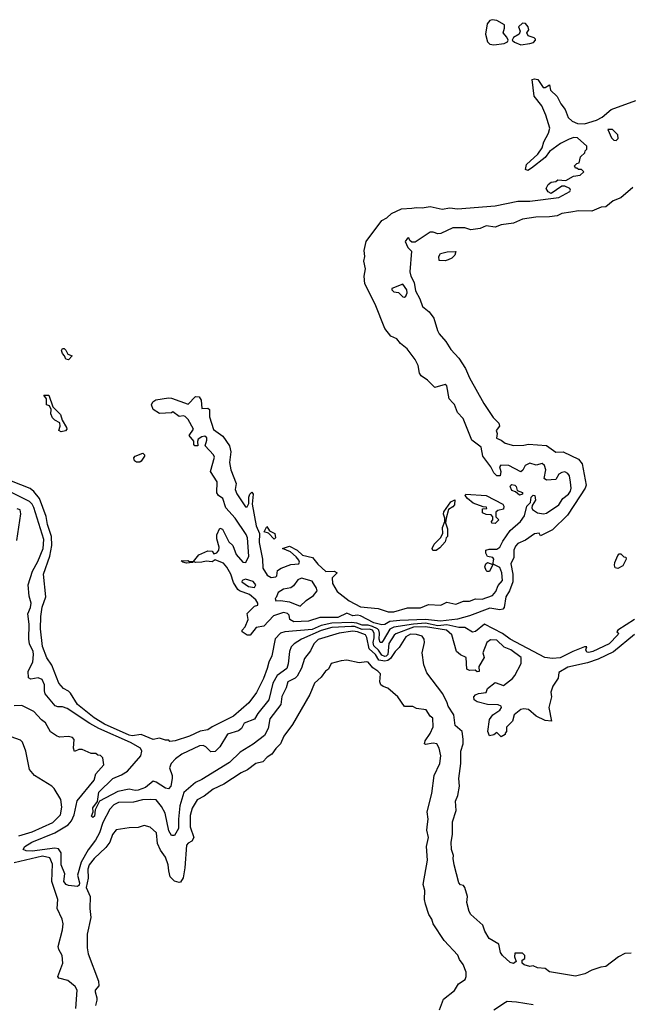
# Model space of a CAD drawing. Extents: x 2210602 to 2357277, y 510288 to 673808.
# Tile 346 of 464: x 2274492 to 2278515, y 616272 to 622781. Entities that reach past the tile are written whole.
import ezdxf

# ---------------------------------------------------------------- set-up
doc = ezdxf.new("R2010")
doc.units = 0

msp = doc.modelspace()

# ---------------------------------------------------------------- linework, layer by layer
at = {"layer": '0CON05XD'}
for points in [[(2277625, 622615.7), (2277695, 622624), (2277717.5, 622635), (2277720, 622645), (2277712.5, 622665), (2277687.5, 622695), (2277697.5, 622725), (2277697, 622747), (2277645, 622775.7), (2277615, 622781.4), (2277600, 622775), (2277581.2, 622755), (2277571.2, 622685), (2277584.3, 622634.3), (2277600.6, 622620.6), (2277625, 622615.7)], [(2277805, 622615.5), (2277865, 622624.3), (2277888.8, 622631.2), (2277902.5, 622645), (2277901.7, 622651.7), (2277891.7, 622661.7), (2277853.3, 622675), (2277843.3, 622695), (2277857.5, 622715), (2277853.8, 622735), (2277835.7, 622755.7), (2277815, 622759.2), (2277790, 622735), (2277800, 622705), (2277793.8, 622685), (2277756, 622664), (2277746.7, 622645), (2277762.1, 622632.1), (2277805, 622615.5)], [(2275810.5, 619200.5), (2275785, 619210), (2275765, 619197.5), (2275725, 619202.5), (2275695.9, 619194.1), (2275653.8, 619193.8), (2275640, 619200), (2275635, 619192.5), (2275595, 619187.5), (2275570, 619195), (2275560, 619205), (2275603.6, 619206.4), (2275615, 619200), (2275640, 619200), (2275675, 619242.5), (2275735, 619270), (2275765, 619267.5), (2275775, 619250), (2275795, 619256.7), (2275807.5, 619275), (2275810, 619295), (2275795, 619350), (2275794.3, 619375), (2275815, 619420), (2275833, 619413), (2275875, 619330), (2275900, 619305), (2275922.5, 619245), (2275967.5, 619195), (2275987.7, 619192.3), (2276006, 619235), (2275997.5, 619355), (2275989.1, 619379.1), (2275916.4, 619486.4), (2275853.8, 619555), (2275834.2, 619615), (2275805, 619636.7), (2275794.2, 619654.2), (2275797, 619727), (2275754.2, 619795), (2275779.3, 619889.3), (2275773.8, 619903.8), (2275717.5, 619965), (2275729.4, 620000.6), (2275727.9, 620017.9), (2275715, 620027.1), (2275695, 620024.5), (2275672.2, 620007.8), (2275666.7, 619993.3), (2275670, 619965), (2275650, 619965), (2275642.5, 619972.5), (2275643.8, 619995), (2275612.3, 620032.3), (2275640, 620075), (2275605, 620137.5), (2275585, 620157.5), (2275575, 620162.5), (2275545, 620157.5), (2275505, 620190), (2275495, 620182.5), (2275415, 620177.5), (2275373.6, 620203.6), (2275364, 620235), (2275371.2, 620255), (2275392.5, 620267.5), (2275475, 620280.8), (2275495, 620278.6), (2275605, 620238.8), (2275655, 620291.2), (2275678.3, 620288.3), (2275690.6, 620265), (2275695, 620210), (2275735, 620214), (2275747.1, 620205), (2275747.5, 620155), (2275772.2, 620072.2), (2275835, 620027.1), (2275878.1, 619965), (2275887.1, 619925), (2275878.6, 619855), (2275887.5, 619805), (2275922, 619715), (2275917.1, 619675), (2275926.6, 619646.6), (2275985, 619560), (2275995, 619560), (2276006.4, 619583.6), (2276006.7, 619625), (2276013.3, 619645), (2276027, 619657), (2276036, 619645), (2276029.5, 619579.5), (2276054.4, 619434.4), (2276077.5, 619385), (2276075.7, 619324.3), (2276097.1, 619215), (2276099.2, 619155), (2276128.3, 619108.3), (2276155, 619093.8), (2276185, 619097.5), (2276192.5, 619105), (2276195, 619140), (2276220, 619155), (2276285, 619180.6), (2276336.7, 619185), (2276341.2, 619195), (2276337.3, 619207.3), (2276319.7, 619229.7), (2276282.9, 619262.9), (2276230, 619285), (2276275, 619300), (2276325, 619275.5), (2276362, 619242), (2276427.5, 619225), (2276461.7, 619181.7), (2276514.5, 619134.5), (2276570, 619135), (2276590, 619125), (2276558.1, 619091.9), (2276560.6, 619055), (2276591.4, 619001.4), (2276670, 618940), (2276745, 618900), (2276861.4, 618888.6), (2276926.8, 618866.8), (2276965, 618866.5), (2277055, 618894.2), (2277142.3, 618892.3), (2277195, 618915.8), (2277275, 618911.9), (2277315, 618930), (2277375, 618917.1), (2277425, 618936.5), (2277465, 618936.9), (2277505, 618951.9), (2277549.3, 618950.7), (2277616.3, 618973.7), (2277638.8, 619001.2), (2277655, 619040.8), (2277684.3, 619075), (2277679.4, 619125), (2277665, 619158.8), (2277625, 619180), (2277620, 619180), (2277596.4, 619133.6), (2277583, 619133), (2277575, 619140), (2277567.5, 619165), (2277572.5, 619185), (2277585, 619192.5), (2277620, 619180), (2277626.7, 619215), (2277620, 619225), (2277585, 619232.5), (2277573.3, 619255), (2277572.5, 619275), (2277595, 619281.2), (2277645, 619280.8), (2277666.2, 619293.8), (2277685.6, 619335), (2277735, 619404), (2277802.5, 619465), (2277828.9, 619501.1), (2277844, 619565), (2277869.5, 619590.5), (2277872.5, 619625), (2277885, 619638), (2277896.2, 619635), (2277901.2, 619605), (2277880, 619570), (2277876.2, 619555), (2277882.7, 619542.7), (2277915, 619522), (2277955, 619514.2), (2277975, 619518.8), (2278056.2, 619575), (2278083.2, 619616.8), (2278118.8, 619645), (2278132.5, 619665), (2278137.5, 619685), (2278132.5, 619725), (2278125.8, 619765), (2278115, 619781.2), (2278095, 619791.4), (2278075, 619788.6), (2278055, 619776.2), (2278035, 619742.5), (2277975, 619737.5), (2277958.3, 619748.3), (2277970.8, 619805), (2277961.2, 619835), (2277945, 619847.5), (2277905, 619836.2), (2277865, 619850), (2277832.5, 619835), (2277817, 619803), (2277805, 619792.5), (2277725, 619833.3), (2277673, 619837), (2277662.5, 619825), (2277672.5, 619795), (2277667.5, 619765), (2277645, 619766.7), (2277626.2, 619785), (2277605.8, 619825.8), (2277554.3, 619895), (2277542.5, 619955), (2277480.7, 620000.7), (2277422.5, 620145), (2277385.6, 620185.6), (2277365, 620237.5), (2277355, 620247.5), (2277330, 620275), (2277315, 620360), (2277305, 620370), (2277235, 620350), (2277187.7, 620397.7), (2277146.1, 620426.1), (2277133.8, 620445), (2277126, 620495), (2277105.8, 620535), (2277052.9, 620605), (2277010.2, 620640.2), (2276985, 620670.8), (2276945, 620689.2), (2276905, 620739.4), (2276841, 620901), (2276773.5, 621035), (2276768.8, 621085), (2276778.7, 621135), (2276767.3, 621185), (2276773.8, 621215), (2276769.1, 621255), (2276781.9, 621315), (2276885, 621454.5), (2276918.6, 621471.4), (2276950.1, 621499.9), (2277015, 621531.8), (2277083.8, 621535), (2277115, 621540), (2277153.1, 621536.9), (2277205, 621545.4), (2277285, 621529.5), (2277335, 621537.1), (2277385, 621530.3), (2277635, 621551.1), (2277785, 621581.1), (2277865, 621580.6), (2278055, 621606), (2278127.5, 621645), (2278132.5, 621655), (2278127.5, 621665), (2278095, 621680), (2278075, 621680), (2278005, 621632.5), (2277985, 621642.5), (2277972.5, 621665), (2277985, 621692.5), (2278005, 621707.5), (2278035, 621712.5), (2278048.3, 621721.7), (2278101.7, 621718.3), (2278152.5, 621747.5), (2278197, 621753), (2278220, 621775), (2278205, 621790), (2278185, 621790), (2278175, 621800), (2278165, 621800), (2278160, 621815), (2278175, 621830), (2278190, 621835), (2278200, 621875), (2278228.3, 621901.7), (2278230, 621915), (2278240, 621925), (2278240, 621945), (2278179.4, 621999.4), (2278155, 622002.5), (2278125, 621992), (2278067.7, 621962.3), (2277995, 621910), (2277965, 621870), (2277875, 621800), (2277850, 621785), (2277835, 621790), (2277842, 621825), (2277917.9, 621892.1), (2277946.6, 621933.4), (2277955.8, 621975), (2277987.7, 622032.3), (2277996, 622065), (2277970.5, 622150.5), (2277943, 622213), (2277893.1, 622275), (2277880, 622385), (2277895, 622390), (2277916.1, 622386.1), (2277953, 622333), (2277965, 622332.5), (2277995, 622350), (2278000, 622315), (2278045, 622273.3), (2278068, 622225), (2278098.3, 622188.3), (2278117.5, 622135), (2278145, 622110.8), (2278180, 622095), (2278225, 622091.9), (2278305, 622116.2), (2278343, 622137), (2278401.9, 622188.1), (2278565, 622246.7)], [(2278435, 621982.5), (2278447.5, 621995), (2278445, 622020), (2278410, 622055), (2278380, 622055), (2278405, 622000), (2278420, 621985), (2278435, 621982.5)], [(2278545, 621672.9), (2278465, 621604.4), (2278415, 621584.4), (2278366.3, 621543.7), (2278335, 621541.5), (2278275, 621516.4), (2278186.8, 621516.8), (2278135, 621508.7), (2278075, 621499.7), (2278045, 621485.5), (2277995, 621477.5), (2277904.7, 621475.3), (2277815, 621462.9), (2277755, 621435.4), (2277675, 621425.5), (2277635, 621410), (2277575, 621418), (2277535, 621401.2), (2277475, 621391.2), (2277435, 621406), (2277355, 621405.7), (2277275, 621368.8), (2277255, 621365.8), (2277225, 621375.8), (2277204.2, 621375.8), (2277105, 621310), (2277085, 621310), (2277071.7, 621321.7), (2277065, 621340), (2277055, 621337.5), (2277040, 621315), (2277057.5, 621275), (2277081.7, 621251.7), (2277070.8, 621115), (2277077.5, 621085), (2277098.5, 621045), (2277108.2, 620988.2), (2277137.8, 620935), (2277155.5, 620885.5), (2277199.6, 620849.6), (2277229.1, 620809.1), (2277252.9, 620727.1), (2277264.1, 620704.1), (2277308.2, 620655), (2277340.8, 620600.8), (2277395, 620544.2), (2277438.2, 620475), (2277464.6, 620414.6), (2277560.6, 620245), (2277622.3, 620152.3), (2277660, 620115), (2277663.8, 620095), (2277642.5, 620065), (2277647.5, 620045), (2277644.1, 620014.1), (2277675, 620001.2), (2277701.2, 619981.2), (2277755, 619967.3), (2277825, 619968.2), (2277855, 619975.3), (2277975, 619966.1), (2278035, 619922.5), (2278085, 619924.4), (2278186.4, 619876.4), (2278209.1, 619845), (2278235.5, 619705), (2278230.5, 619685), (2278196.2, 619633.8), (2278112.2, 619505), (2278015, 619408.5), (2277935, 619370), (2277925, 619386.7), (2277895, 619383.3), (2277835, 619340), (2277785, 619317.5), (2277770.2, 619299.8), (2277758.1, 619275), (2277758.9, 619225), (2277737.7, 619185), (2277750.8, 619115), (2277751.2, 619065), (2277728.8, 619005), (2277706.4, 618965), (2277694.2, 618895.8), (2277686.1, 618883.9), (2277665, 618880), (2277599.1, 618890.9), (2277465, 618840.6), (2277385, 618818.9), (2277274.2, 618804.2), (2277175, 618816.2), (2277005, 618810), (2276937.6, 618802.4), (2276905, 618782.9), (2276885, 618781.2), (2276833.1, 618795), (2276745, 618840.9), (2276725, 618844.6), (2276695, 618840), (2276655, 618857.5), (2276595, 618829.6), (2276475, 618830), (2276400, 618805), (2276305, 618801.4), (2276276.7, 618815), (2276272.5, 618845), (2276262.5, 618855), (2276235, 618863.3), (2276169.5, 618840.5), (2276105, 618772.5), (2276055, 618762.5), (2276016.4, 618713.6), (2275995, 618712.5), (2275962.5, 618735), (2275962.5, 618745), (2275982, 618768), (2276002.5, 618815), (2275996.2, 618855), (2276045, 618903.3), (2276065, 618910), (2276066, 618925), (2276052, 618945), (2276010.9, 618980.9), (2275945, 619004.6), (2275933.3, 619015), (2275905, 619060), (2275886.9, 619115), (2275861.5, 619161.5), (2275838.3, 619188.3), (2275810.5, 619200.5)], [(2277305, 621187.5), (2277265, 621190), (2277263.6, 621216.4), (2277272.5, 621235), (2277317, 621247), (2277375, 621250), (2277367.5, 621225), (2277347.5, 621205), (2277325, 621193.3), (2277305, 621187.5)], [(2277035, 620946.7), (2277045, 620953.3), (2277053.8, 620975), (2277051.2, 620995), (2277025, 621032.5), (2276952.5, 621005), (2276952.5, 620995), (2276965, 620982.5), (2276995, 620977.5), (2277025, 620950), (2277035, 620946.7)], [(2274815, 620533.3), (2274797, 620537), (2274788.8, 620558.8), (2274774.2, 620575), (2274768, 620595), (2274775, 620608), (2274785, 620608), (2274797.7, 620597.7), (2274810.7, 620570.7), (2274838.3, 620558.3), (2274815, 620533.3)], [(2274766.1, 620056.1), (2274750, 620065), (2274758.8, 620095), (2274757, 620117), (2274725, 620133.8), (2274709.3, 620149.3), (2274697.5, 620175), (2274700, 620205), (2274688.3, 620228.3), (2274670, 620235), (2274670, 620275), (2274651.7, 620298.3), (2274685, 620300), (2274711.7, 620221.7), (2274760.7, 620170.7), (2274773, 620133), (2274801.2, 620085), (2274804, 620075), (2274795, 620062.5), (2274766.1, 620056.1)], [(2275285, 619856.2), (2275265, 619856.2), (2275250, 619865), (2275246.2, 619885), (2275255, 619896.2), (2275305, 619916.7), (2275317.5, 619905), (2275317.5, 619895), (2275295, 619863.3), (2275285, 619856.2)], [(2278555, 618815.5), (2278446.7, 618745), (2278440, 618735), (2278450, 618725), (2278446.7, 618715), (2278389.4, 618655), (2278281.2, 618605), (2278255, 618597.1), (2278240.3, 618600.3), (2278233.8, 618615), (2278240, 618635), (2278225.8, 618635.8), (2278147.5, 618605), (2278065, 618561.8), (2278015, 618558.9), (2277962.5, 618565), (2277734.2, 618685), (2277684.1, 618724.1), (2277565, 618785.6), (2277505, 618736.9), (2277485, 618731.4), (2277435, 618763.2), (2277395, 618763.1), (2277315, 618780), (2277255, 618774.9), (2277175, 618791.6), (2277094, 618786), (2276965, 618766.3), (2276938.3, 618751.7), (2276895, 618676.2), (2276885, 618664.6), (2276875, 618663.5), (2276868.3, 618685), (2276869.4, 618725), (2276865.2, 618745), (2276856.5, 618755), (2276825, 618770.8), (2276795, 618778), (2276755, 618778), (2276721.1, 618791.1), (2276685, 618795.7), (2276555, 618792), (2276484.1, 618775.9), (2276425, 618749.8), (2276245, 618734.6), (2276215, 618725.6), (2276181.3, 618688.7), (2276158.6, 618575), (2276137.9, 618535), (2276128.8, 618491.2), (2276103.1, 618425), (2276056.4, 618333.6), (2276005.5, 618264.5), (2275905, 618177.5), (2275763.1, 618106.9), (2275735, 618087.5), (2275685, 618077.5), (2275613.8, 618043.8), (2275520, 618015), (2275485, 618010), (2275477.5, 618017.5), (2275455, 618017.5), (2275415, 618032.5), (2275375, 618022.5), (2275295, 618056), (2275235, 618047.7), (2275215, 618051.3), (2275052.9, 618125), (2274983.3, 618165), (2274873.1, 618255), (2274828.6, 618328.6), (2274815, 618342.9), (2274780.6, 618360.6), (2274751.4, 618395), (2274704.2, 618515), (2274671.7, 618561.7), (2274643.1, 618636.9), (2274630, 618755), (2274630.9, 618835), (2274641.3, 618898.7), (2274664.6, 618965), (2274650, 619115), (2274691.3, 619235), (2274705.3, 619305), (2274701.6, 619365), (2274675.3, 619445), (2274666.1, 619496.1), (2274622.4, 619615), (2274585, 619662.2), (2274561.5, 619681.5), (2274375, 619754.4)], [(2277795, 619638.8), (2277770, 619660), (2277745, 619670), (2277733.8, 619695), (2277737.5, 619705), (2277745, 619708.8), (2277765, 619703.8), (2277773.8, 619695), (2277780, 619670), (2277815, 619656.2), (2277815, 619643.8), (2277795, 619638.8)], [(2278555, 618717.8), (2278417.9, 618602.1), (2278315, 618554.5), (2278245, 618528.7), (2278115, 618500.7), (2278056.7, 618465), (2278051.9, 618428.1), (2278016.2, 618375), (2278003.8, 618335), (2278006.2, 618305), (2277990, 618235), (2278006.4, 618143.6), (2277965, 618148.8), (2277905, 618176.7), (2277855, 618220), (2277825, 618226.2), (2277805, 618222), (2277760, 618185), (2277750, 618145), (2277710, 618105), (2277710, 618075), (2277700, 618065), (2277700, 618055), (2277675, 618040), (2277645, 618070), (2277626.2, 618053.8), (2277597.5, 618047.5), (2277587.5, 618075), (2277596.7, 618155), (2277618.8, 618185), (2277665, 618216.7), (2277675.8, 618234.2), (2277673.6, 618243.6), (2277655, 618252), (2277585, 618253.8), (2277515, 618272.5), (2277496.9, 618285), (2277494.4, 618305), (2277505, 618317.5), (2277525, 618326.2), (2277575, 618332.5), (2277585, 618360), (2277635, 618400), (2277689.3, 618380.7), (2277750, 618425), (2277766, 618445), (2277805.8, 618525), (2277805.8, 618565), (2277738, 618615), (2277695, 618633.1), (2277645, 618680), (2277605, 618681.9), (2277580.8, 618665), (2277553.8, 618595), (2277562.5, 618565), (2277527.5, 618505), (2277528.3, 618471.7), (2277515, 618470), (2277501.7, 618481.7), (2277465, 618480), (2277446.7, 618486.7), (2277443.3, 618565), (2277405, 618583.3), (2277380, 618605), (2277349.2, 618715), (2277314.2, 618745), (2277175, 618767), (2277095, 618765.6), (2276979.3, 618720.7), (2276967.3, 618712.7), (2276932.7, 618657.3), (2276925.5, 618585), (2276915, 618573.6), (2276905, 618572.1), (2276885, 618580.3), (2276862.7, 618612.7), (2276832.2, 618642.2), (2276828.8, 618665), (2276835.5, 618695), (2276835.7, 618725.7), (2276825, 618745.5), (2276805, 618752.6), (2276755, 618749.5), (2276705, 618769.2), (2276685, 618770.7), (2276555, 618763), (2276485, 618743.8), (2276354.7, 618685.3), (2276305.5, 618654.5), (2276285.8, 618635), (2276275.6, 618605), (2276267.6, 618522.4), (2276258.3, 618491.7), (2276193.3, 618446.7), (2276165, 618396.2), (2276137.9, 618285), (2276065.6, 618195), (2276043.6, 618156.4), (2275975, 618130.8), (2275958, 618095), (2275939.2, 618080.8), (2275865, 618057.5), (2275815.8, 617975), (2275785, 617942.9), (2275755, 617940.8), (2275722.5, 617975), (2275703.6, 617983.6), (2275679.7, 617980.3), (2275563.3, 617925), (2275521.2, 617895), (2275494, 617865), (2275481.2, 617835), (2275500, 617785), (2275500.6, 617765), (2275490.6, 617715), (2275475, 617695.8), (2275455, 617701.4), (2275395, 617741.5), (2275375, 617746.2), (2275323.5, 617706.5), (2275275, 617688.8), (2275255, 617685.5), (2275215, 617693.8), (2275141.2, 617678.8), (2275020, 617615), (2274991.2, 617558.8), (2274985.7, 617515), (2274975, 617507.5), (2274967.5, 617515), (2274977.5, 617545), (2274975, 617570), (2275007, 617613), (2275015.7, 617675), (2275108, 617765), (2275165, 617788.2), (2275205, 617814.5), (2275291.8, 617915), (2275299.6, 617945), (2275290, 617965), (2275225, 618002.7), (2275015.1, 618095.1), (2274955, 618128.1), (2274805, 618227.5), (2274775, 618238.9), (2274745, 618238.1), (2274725.5, 618245.5), (2274661.1, 618325), (2274655.5, 618345), (2274656.5, 618385), (2274639.8, 618419.8), (2274615, 618430), (2274565, 618422.5), (2274550.6, 618430.6), (2274546.9, 618475), (2274579.2, 618535), (2274584.1, 618585), (2274582, 618605), (2274556.9, 618655), (2274551.2, 618685), (2274554.6, 618784.6), (2274545.6, 618854.4), (2274563.1, 618895), (2274567.1, 618925), (2274555, 618970), (2274547.5, 619045), (2274576.7, 619135), (2274611.5, 619198.5), (2274647.1, 619285), (2274652.4, 619345), (2274585, 619557.5), (2274575, 619578.6), (2274555.9, 619595.9), (2274425, 619662.9)], [(2277635, 619450), (2277613, 619453), (2277610, 619465), (2277620, 619475), (2277620, 619495), (2277608.3, 619508.3), (2277575, 619510), (2277551.7, 619521.7), (2277551.7, 619548.3), (2277580, 619550), (2277578.3, 619558.3), (2277555, 619560), (2277490, 619585), (2277452.5, 619615), (2277437.5, 619635), (2277440, 619645), (2277575, 619636.7), (2277685, 619577.5), (2277692.5, 619565), (2277690, 619545), (2277653, 619537), (2277640, 619525), (2277640, 619495), (2277660, 619475), (2277635, 619450)], [(2277223, 619273), (2277217.5, 619285), (2277231.2, 619315), (2277272.5, 619355), (2277290, 619385), (2277286.7, 619425), (2277302.5, 619465), (2277302.5, 619485), (2277292.7, 619512.7), (2277295, 619527.5), (2277341.2, 619595), (2277367.5, 619607.5), (2277366.2, 619575), (2277355, 619560), (2277327.5, 619542.5), (2277310, 619485), (2277307.5, 619455), (2277318.8, 619415), (2277320, 619365), (2277310, 619355), (2277305, 619330), (2277269.3, 619290.7), (2277245, 619273.3), (2277223, 619273)], [(2274472.3, 619337.7), (2274499.1, 619515), (2274495, 619540), (2274475, 619547.3)], [(2276175, 619347.5), (2276136.7, 619386.7), (2276107.5, 619395), (2276125, 619430), (2276143.3, 619403.3), (2276177.5, 619385), (2276182.5, 619355), (2276175, 619347.5)], [(2278445, 619152.5), (2278428.3, 619158.3), (2278423.3, 619175), (2278427, 619193), (2278445, 619240), (2278455, 619250), (2278465, 619250), (2278485, 619230), (2278498.3, 619228.3), (2278500, 619215), (2278478.3, 619171.7), (2278445, 619152.5)], [(2276045, 619028), (2276052.5, 619045), (2276035, 619067.1), (2275985, 619083.3), (2275962.5, 619075), (2275960, 619065), (2276003.3, 619035), (2276045, 619028)], [(2276345, 618903.3), (2276385, 618942.5), (2276433.3, 618975), (2276457.5, 619005), (2276453.3, 619023.3), (2276425, 619070), (2276355, 619088.6), (2276330.7, 619079.3), (2276301.2, 619038.8), (2276285, 619026.2), (2276235, 619017.5), (2276200, 618995), (2276188.3, 618961.7), (2276180, 618955), (2276185, 618940), (2276215, 618942.5), (2276275, 618932), (2276345, 618903.3)], [(2278535, 616610), (2278493, 616607), (2278450, 616585), (2278367, 616523), (2278333, 616517), (2278275, 616497.5), (2278227, 616473), (2278165, 616457.5), (2277995, 616486.9), (2277965, 616509.5), (2277915, 616512.5), (2277885, 616527.5), (2277865, 616522), (2277826.7, 616533.3), (2277813.8, 616545), (2277812.5, 616565), (2277830, 616575), (2277830, 616595), (2277815, 616610), (2277765, 616610), (2277762.5, 616585), (2277773.3, 616555), (2277755, 616540.8), (2277735, 616548), (2277684, 616595), (2277671.2, 616615), (2277659.3, 616669.3), (2277595, 616707.5), (2277566.7, 616755), (2277552.5, 616795), (2277473.3, 616865), (2277462.5, 616885), (2277447.5, 616945), (2277452.5, 616985), (2277433.3, 617045), (2277425, 617056.7), (2277405, 617062.5), (2277393.8, 617075), (2277363.9, 617193.9), (2277356.7, 617235), (2277360, 617255), (2277346.7, 617295), (2277343.6, 617343.6), (2277352, 617395), (2277352.3, 617477.7), (2277377.3, 617552.7), (2277372, 617615), (2277388.3, 617651.7), (2277398.1, 617715), (2277394.5, 617765), (2277408.1, 617865), (2277407.1, 617945), (2277424, 617995), (2277424, 618025), (2277416.7, 618075), (2277371.2, 618115), (2277360.8, 618185), (2277325, 618243.3), (2277318, 618265), (2277288, 618325), (2277183.2, 618463.2), (2277163.9, 618516.1), (2277152, 618595), (2277168.8, 618665), (2277166, 618685), (2277152.5, 618705), (2277115, 618717.8), (2277075, 618719.1), (2277045, 618701.1), (2276999.6, 618630.4), (2276974.4, 618605.6), (2276942.6, 618557.4), (2276925.1, 618544.9), (2276905, 618540.7), (2276865, 618547.6), (2276844.3, 618585), (2276801.7, 618621.7), (2276787, 618697), (2276777.3, 618715), (2276725, 618733.5), (2276695, 618739), (2276603.3, 618725), (2276465, 618683.1), (2276435.3, 618654.7), (2276415, 618609.2), (2276375, 618558), (2276355.4, 618494.6), (2276325, 618440.6), (2276312.1, 618427.9), (2276265, 618403.8), (2276254.4, 618365), (2276225, 618307.5), (2276217.5, 618255), (2276145, 618158.8), (2276134.4, 618095), (2276109.8, 618050.2), (2276035, 617992), (2275950.2, 617939.8), (2275879.1, 617870.9), (2275695, 617757.3), (2275655, 617739.5), (2275577.7, 617672.3), (2275550.7, 617585), (2275540.8, 617495), (2275541.9, 617435), (2275515, 617387.5), (2275495, 617387.5), (2275478.3, 617418.3), (2275452.9, 617535), (2275429.7, 617579.7), (2275393.6, 617623.6), (2275356, 617626), (2275302.9, 617622.9), (2275245, 617608.5), (2275145, 617606.5), (2275115, 617590.6), (2275087.4, 617562.6), (2275041.5, 617475), (2275019.1, 617405), (2274993.8, 617356.2), (2274945, 617294.2), (2274899, 617211), (2274874.5, 617125), (2274887.3, 617075), (2274885, 617060.8), (2274875, 617051.1), (2274815, 617058), (2274800, 617065), (2274783.3, 617085), (2274789.4, 617135), (2274765.4, 617195), (2274765, 617273.8), (2274749.2, 617299.2), (2274723.3, 617303.3), (2274574.7, 617284.7), (2274535, 617287.1), (2274513.8, 617295), (2274526.2, 617315), (2274572, 617345), (2274724.8, 617405.2)], [(2277266.7, 616235), (2277294.2, 616305.8), (2277365, 616363.3), (2277393.3, 616406.7), (2277436.2, 616435), (2277443.8, 616455), (2277443.6, 616483.6), (2277424.2, 616534.2), (2277398.8, 616568.8), (2277387.6, 616597.6), (2277298.8, 616695), (2277224, 616805), (2277216.2, 616835), (2277196, 616865), (2277173.8, 616935), (2277166.7, 616965), (2277170, 617025), (2277158.8, 617065), (2277188.1, 617225), (2277181.4, 617315), (2277194, 617375), (2277184.3, 617424.3), (2277187.5, 617462.5), (2277191.5, 617495), (2277185.6, 617545), (2277215.6, 617665), (2277231.4, 617785), (2277269.2, 617865), (2277275.8, 617915), (2277265.8, 617965.8), (2277250, 617995), (2277225, 617998.1), (2277175, 617988.8), (2277166.7, 617995), (2277172.5, 618015), (2277205, 618062), (2277225.8, 618105.8), (2277223.6, 618163.6), (2277205, 618177.5), (2277179.3, 618219.3), (2277115, 618227.5), (2277091.7, 618241.7), (2277035, 618240), (2276992.5, 618305), (2276925, 618362.5), (2276895, 618372.5), (2276880, 618385), (2276872.5, 618405), (2276876.1, 618456.1), (2276860, 618475), (2276827.1, 618497.1), (2276795, 618533.3), (2276785, 618536.2), (2276735, 618528.8), (2276655, 618546.2), (2276617, 618543), (2276550, 618525), (2276533.3, 618486.7), (2276512.5, 618475), (2276484.2, 618435.8), (2276441.2, 618395), (2276409.3, 618320.7), (2276295, 618122.5), (2276238, 618045), (2276215, 617993.8), (2276185, 617963.8), (2276158.8, 617925), (2276128.8, 617905), (2276100, 617875), (2276053.8, 617865), (2275998.3, 617821.7), (2275956.8, 617803.2), (2275842.4, 617727.6), (2275771.2, 617695), (2275711.1, 617648.9), (2275665.7, 617624.3), (2275630.9, 617569.1), (2275618.8, 617521.2), (2275619.6, 617445), (2275642, 617375), (2275629.7, 617350.3), (2275605, 617338), (2275594.4, 617325), (2275584.4, 617175), (2275572.1, 617107.9), (2275555, 617080), (2275545, 617076.7), (2275515, 617086.2), (2275486.9, 617115), (2275478.8, 617155), (2275472.5, 617195), (2275455, 617244.2), (2275422, 617292), (2275403.5, 617335), (2275395.7, 617405), (2275355, 617443.3), (2275315, 617453.3), (2275275, 617440), (2275215, 617438.8), (2275130, 617425), (2275105.8, 617395), (2275087.5, 617345), (2275062, 617308), (2274983.6, 617236.4), (2274951.8, 617195), (2274943.2, 617165), (2274945.3, 617105), (2274931.1, 617045), (2274958.4, 616985), (2274955.5, 616905.5), (2274962.5, 616845), (2274938.9, 616735), (2274938.2, 616645), (2274945.5, 616605), (2275013.3, 616425), (2275014, 616395), (2274991.2, 616365), (2274990, 616355), (2275002.5, 616315), (2275000.8, 616299.2), (2274991.9, 616265)], [(2274724.8, 617405.2), (2274811.7, 617458.3), (2274835.2, 617484.8), (2274851.5, 617525), (2274872.6, 617617.4), (2274984.3, 617755), (2274996, 617795), (2275047.5, 617855), (2275041.7, 617901.7), (2275027, 617917), (2275008.3, 617918.3), (2274995, 617930), (2274965, 617930), (2274905, 617957.5), (2274883.6, 617956.4), (2274855, 617942.5), (2274847.5, 617965), (2274851.7, 618021.7), (2274840, 618035), (2274813.6, 618043.6), (2274755, 618038), (2274735, 618046), (2274695, 618073.8), (2274663, 618133), (2274635, 618153.8), (2274585, 618208), (2274505, 618248), (2274455, 618245.8)], [(2274485.2, 617384.8), (2274575, 617412.5), (2274710, 617475), (2274762.5, 617525), (2274770.6, 617575), (2274764.2, 617625), (2274719.4, 617699.4), (2274705, 617713.8), (2274590, 617785), (2274556.7, 617825), (2274532, 617945), (2274510, 618005), (2274498.3, 618018.3), (2274405, 618051.2)], [(2274863.8, 616245), (2274872.1, 616365), (2274859.1, 616389.1), (2274809.7, 616429.7), (2274750, 616445), (2274743.3, 616455), (2274776.5, 616545), (2274772.2, 616595), (2274750, 616635), (2274745.8, 616655), (2274775.5, 616765), (2274778.8, 616805), (2274772.7, 616835), (2274740, 616905), (2274742.9, 616965), (2274705.2, 617085), (2274708.7, 617198.7), (2274690.2, 617240.2), (2274642.4, 617252.4), (2274455, 617207.2)], [(2277885, 616268), (2277775, 616286.7), (2277715, 616290), (2277703.8, 616285), (2277625, 616234.4)]]:
    msp.add_lwpolyline(points, dxfattribs=at)

doc.saveas('drawing.dxf')
